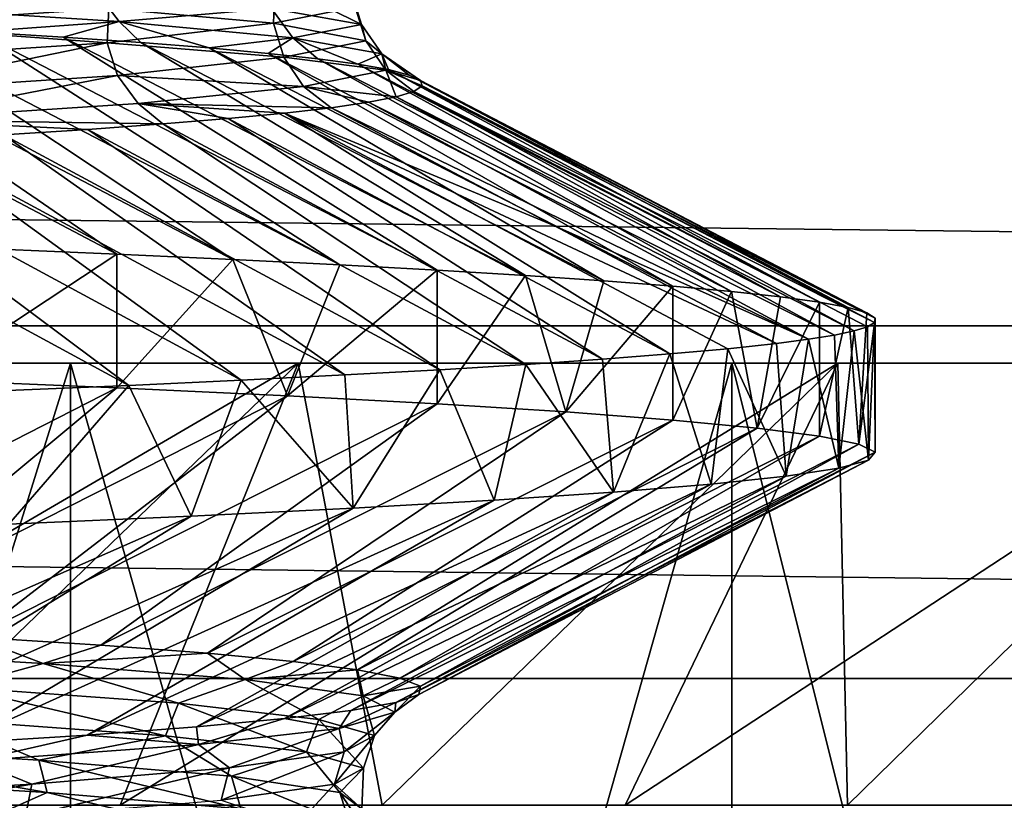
# Model space of a CAD drawing. Header units: metres. Extents: x -205 to 205, y -104 to 104.
# Tile 958 of 1056: x 11.26 to 13.49, y -35.25 to -33.48. Entities that reach past the tile are written whole.
import ezdxf

# ---------------------------------------------------------------- set-up
doc = ezdxf.new("R2010")
doc.units = ezdxf.units.M
doc.layers.add('solid_01_2-CONSUMER_EHM_BOX_SW0001', color=7, linetype='CONTINUOUS')

msp = doc.modelspace()

# ---------------------------------------------------------------- linework, layer by layer
at = {"layer": 'solid_01_2-CONSUMER_EHM_BOX_SW0001'}
for points in [[(27.853924, 67.360435), (-0.010849, -74.95858), (-0.010778, 75.04142)], [(27.853924, 67.360435), (27.752735, 66.82019), (-0.010849, -74.95858)], [(27.752735, 66.82019), (27.752735, 66.262619), (-0.010849, -74.95858)], [(27.752672, -66.17981), (-0.010849, -74.95858), (27.752735, 66.262619)], [(-42.500065, -37.458561, 108.5), (42.499969, 37.541401, 108.5), (-42.500031, 37.541439, 108.5)], [(-42.500065, -37.458561, 108.5), (42.499935, -37.458599, 108.5), (42.499969, 37.541401, 108.5)], [(-18.500069, -39.958572, 6), (18.499931, -39.958588, 6), (-18.500063, -31.758572, 6)], [(18.499931, -39.958588, 6), (18.499937, -31.758589, 6), (-18.500063, -31.758572, 6)], [(11.487769, -33.382408, 28.196388), (10.90671, -33.492855, 29.606047), (11.464357, -33.456295, 28.188332)], [(11.487769, -33.382408, 28.196388), (10.928707, -33.41898, 29.617439), (10.90671, -33.492855, 29.606047)], [(11.810333, -33.379642, 22.149349), (12.035745, -33.492657, 23.658663), (11.831923, -33.455921, 22.138262)], [(11.810333, -33.379642, 22.149349), (12.012772, -33.416325, 23.664711), (12.035745, -33.492657, 23.658663)], [(11.837089, -33.489685, 26.710983), (11.839995, -33.410347, 26.711525), (11.464357, -33.456295, 28.188332)], [(12.022068, -33.453011, 25.193468), (11.839995, -33.410347, 26.711525), (11.837089, -33.489685, 26.710983)], [(12.012772, -33.416325, 23.664711), (12.045496, -33.529396, 25.192595), (12.035745, -33.492657, 23.658663)], [(12.012772, -33.416325, 23.664711), (12.022068, -33.453011, 25.193468), (12.045496, -33.529396, 25.192595)], [(31.276257, -34.174019, 63.099998), (-31.676008, -33.420265, 63.099998), (31.675879, -33.420296, 63.099998)], [(31.276257, -34.174019, 63.099998), (-31.276386, -34.173985, 63.099998), (-31.676008, -33.420265, 63.099998)], [(11.436539, -33.419186, 20.656164), (11.48776, -33.485889, 20.665073), (10.910964, -33.449299, 19.24402)], [(11.436539, -33.419186, 20.656164), (11.831923, -33.455921, 22.138262), (11.48776, -33.485889, 20.665073)], [(11.464357, -33.456295, 28.188332), (10.90671, -33.492855, 29.606047), (11.460266, -33.533955, 28.200865)], [(10.910964, -33.449299, 19.24402), (11.48776, -33.485889, 20.665073), (11.164025, -33.508602, 19.644203)], [(11.464357, -33.456295, 28.188332), (11.460266, -33.533955, 28.200865), (11.837089, -33.489685, 26.710983)], [(11.831923, -33.455921, 22.138262), (11.880388, -33.52248, 22.147526), (11.48776, -33.485889, 20.665073)], [(11.831923, -33.455921, 22.138262), (12.035745, -33.492657, 23.658663), (11.880388, -33.52248, 22.147526)], [(12.022068, -33.453011, 25.193468), (11.837089, -33.489685, 26.710983), (12.045496, -33.529396, 25.192595)], [(10.456218, -33.471786, 18.263931), (11.482052, -34.011921, 17.988386), (11.199277, -33.999844, 17.513235)], [(10.456218, -33.471786, 18.263931), (10.711637, -33.484058, 18.713842), (11.482052, -34.011921, 17.988386)], [(10.711637, -33.484058, 18.713842), (11.74466, -34.024002, 18.474924), (11.482052, -34.011921, 17.988386)], [(10.711637, -33.484058, 18.713842), (10.947694, -33.49633, 19.174221), (11.74466, -34.024002, 18.474924)], [(10.90671, -33.492855, 29.606047), (10.895432, -33.570831, 29.62989), (11.460266, -33.533955, 28.200865)], [(10.947694, -33.49633, 19.174221), (11.986648, -34.036087, 18.971996), (11.74466, -34.024002, 18.474924)], [(10.947694, -33.49633, 19.174221), (11.164025, -33.508602, 19.644203), (11.986648, -34.036087, 18.971996)], [(11.48776, -33.485889, 20.665073), (11.36027, -33.520874, 20.122921), (11.164025, -33.508602, 19.644203)], [(11.48776, -33.485889, 20.665073), (11.536065, -33.533146, 20.609509), (11.36027, -33.520874, 20.122921)], [(11.860057, -33.566185, 26.715273), (11.837089, -33.489685, 26.710983), (11.460266, -33.533955, 28.200865)], [(11.48776, -33.485889, 20.665073), (11.691052, -33.545418, 21.103102), (11.536065, -33.533146, 20.609509)], [(11.48776, -33.485889, 20.665073), (11.880388, -33.52248, 22.147526), (11.691052, -33.545418, 21.103102)], [(12.045496, -33.529396, 25.192595), (11.837089, -33.489685, 26.710983), (11.860057, -33.566185, 26.715273)], [(12.035745, -33.492657, 23.658663), (12.082224, -33.559067, 23.667828), (11.880388, -33.52248, 22.147526)], [(12.035745, -33.492657, 23.658663), (12.045496, -33.529396, 25.192595), (12.082224, -33.559067, 23.667828)], [(11.164025, -33.508602, 19.644203), (12.2076, -34.048172, 19.478745), (11.986648, -34.036087, 18.971996)], [(11.164025, -33.508602, 19.644203), (11.36027, -33.520874, 20.122921), (12.2076, -34.048172, 19.478745)], [(11.36027, -33.520874, 20.122921), (12.407137, -34.060257, 19.994289), (12.2076, -34.048172, 19.478745)], [(11.36027, -33.520874, 20.122921), (11.536065, -33.533146, 20.609509), (12.407137, -34.060257, 19.994289)], [(11.880388, -33.52248, 22.147526), (11.82487, -33.55769, 21.60284), (11.691052, -33.545418, 21.103102)], [(11.880388, -33.52248, 22.147526), (11.937206, -33.569962, 22.10784), (11.82487, -33.55769, 21.60284)], [(11.880388, -33.52248, 22.147526), (12.027939, -33.582233, 22.617168), (11.937206, -33.569962, 22.10784)], [(11.880388, -33.52248, 22.147526), (12.082224, -33.559067, 23.667828), (12.027939, -33.582233, 22.617168)], [(11.460266, -33.533955, 28.200865), (10.895432, -33.570831, 29.62989), (10.917968, -33.644745, 29.6399)], [(11.460266, -33.533955, 28.200865), (10.917968, -33.644745, 29.6399), (11.483811, -33.607876, 28.208179)], [(11.460266, -33.533955, 28.200865), (11.483811, -33.607876, 28.208179), (11.860057, -33.566185, 26.715273)], [(11.536065, -33.533146, 20.609509), (12.584914, -34.072342, 20.517744), (12.407137, -34.060257, 19.994289)], [(11.536065, -33.533146, 20.609509), (11.691052, -33.545418, 21.103102), (12.584914, -34.072342, 20.517744)], [(11.691052, -33.545418, 21.103102), (12.740624, -34.084431, 21.048204), (12.584914, -34.072342, 20.517744)], [(11.691052, -33.545418, 21.103102), (11.82487, -33.55769, 21.60284), (12.740624, -34.084431, 21.048204)], [(12.045496, -33.529396, 25.192595), (11.860057, -33.566185, 26.715273), (12.090797, -33.595657, 25.201401)], [(12.045496, -33.529396, 25.192595), (12.090797, -33.595657, 25.201401), (12.082224, -33.559067, 23.667828)], [(11.905003, -33.632263, 26.723667), (11.860057, -33.566185, 26.715273), (11.483811, -33.607876, 28.208179)], [(11.82487, -33.55769, 21.60284), (12.873992, -34.096523, 21.584747), (12.740624, -34.084431, 21.048204)], [(11.82487, -33.55769, 21.60284), (11.937206, -33.569962, 22.10784), (12.873992, -34.096523, 21.584747)], [(12.090797, -33.595657, 25.201401), (11.860057, -33.566185, 26.715273), (11.905003, -33.632263, 26.723667)], [(11.937206, -33.569962, 22.10784), (12.984777, -34.108616, 22.126413), (12.873992, -34.096523, 21.584747)], [(11.937206, -33.569962, 22.10784), (12.027939, -33.582233, 22.617168), (12.984777, -34.108616, 22.126413)], [(12.082224, -33.559067, 23.667828), (12.096986, -33.594505, 23.129887), (12.027939, -33.582233, 22.617168)], [(12.082224, -33.559067, 23.667828), (12.169709, -33.619053, 24.161739), (12.144269, -33.606777, 23.645056)], [(12.082224, -33.559067, 23.667828), (12.090797, -33.595657, 25.201401), (12.169709, -33.619053, 24.161739)], [(12.082224, -33.559067, 23.667828), (12.144269, -33.606777, 23.645056), (12.096986, -33.594505, 23.129887)], [(12.027939, -33.582233, 22.617168), (13.072784, -34.120708, 22.672256), (12.984777, -34.108616, 22.126413)], [(12.027939, -33.582233, 22.617168), (12.096986, -33.594505, 23.129887), (13.072784, -34.120708, 22.672256)], [(12.096986, -33.594505, 23.129887), (13.137857, -34.132805, 23.221317), (13.072784, -34.120708, 22.672256)], [(12.096986, -33.594505, 23.129887), (12.144269, -33.606777, 23.645056), (13.137857, -34.132805, 23.221317)], [(11.483811, -33.607876, 28.208179), (10.917968, -33.644745, 29.6399), (10.967747, -33.707928, 29.641287)], [(11.483811, -33.607876, 28.208179), (10.967747, -33.707928, 29.641287), (11.53029, -33.671295, 28.212706)], [(11.483811, -33.607876, 28.208179), (11.53029, -33.671295, 28.212706), (11.905003, -33.632263, 26.723667)], [(12.090797, -33.595657, 25.201401), (11.905003, -33.632263, 26.723667), (12.114184, -33.65588, 25.711569)], [(12.090797, -33.595657, 25.201401), (12.114184, -33.65588, 25.711569), (12.154735, -33.643604, 25.19593)], [(12.090797, -33.595657, 25.201401), (12.154735, -33.643604, 25.19593), (12.173224, -33.631329, 24.679008)], [(12.090797, -33.595657, 25.201401), (12.173224, -33.631329, 24.679008), (12.169709, -33.619053, 24.161739)], [(12.144269, -33.606777, 23.645056), (13.179881, -34.144901, 23.772633), (13.137857, -34.132805, 23.221317)], [(12.144269, -33.606777, 23.645056), (12.169709, -33.619053, 24.161739), (13.179881, -34.144901, 23.772633)], [(11.967279, -33.68082, 26.735289), (11.905003, -33.632263, 26.723667), (11.53029, -33.671295, 28.212706)], [(12.051694, -33.668159, 26.225008), (11.905003, -33.632263, 26.723667), (11.967279, -33.68082, 26.735289)], [(12.114184, -33.65588, 25.711569), (11.905003, -33.632263, 26.723667), (12.051694, -33.668159, 26.225008)], [(12.173224, -33.631329, 24.679008), (12.154735, -33.643604, 25.19593), (13.197364, -34.166523, 24.760582)], [(12.169709, -33.619053, 24.161739), (13.198779, -34.157001, 24.325235), (13.179881, -34.144901, 23.772633)], [(12.169709, -33.619053, 24.161739), (12.173224, -33.631329, 24.679008), (13.198779, -34.157001, 24.325235)], [(12.173224, -33.631329, 24.679008), (13.197364, -34.166523, 24.760582), (13.198779, -34.157001, 24.325235)], [(12.114184, -33.65588, 25.711569), (12.051694, -33.668159, 26.225008), (13.107069, -34.195148, 26.063032)], [(12.154735, -33.643604, 25.19593), (12.114184, -33.65588, 25.711569), (13.151484, -34.185604, 25.629953)], [(12.114184, -33.65588, 25.711569), (13.107069, -34.195148, 26.063032), (13.151484, -34.185604, 25.629953)], [(12.154735, -33.643604, 25.19593), (13.181593, -34.176052, 25.195646), (13.197364, -34.166523, 24.760582)], [(12.154735, -33.643604, 25.19593), (13.151484, -34.185604, 25.629953), (13.181593, -34.176052, 25.195646)], [(11.586148, -33.717415, 28.240273), (11.53029, -33.671295, 28.212706), (10.967747, -33.707928, 29.641287)], [(11.861574, -33.692814, 27.241909), (11.967279, -33.68082, 26.735289), (11.53029, -33.671295, 28.212706)], [(11.734549, -33.705112, 27.743891), (11.861574, -33.692814, 27.241909), (11.53029, -33.671295, 28.212706)], [(11.586148, -33.717415, 28.240273), (11.734549, -33.705112, 27.743891), (11.53029, -33.671295, 28.212706)], [(12.471394, -33.947308, 26.829458), (11.967279, -33.68082, 26.735289), (11.861574, -33.692814, 27.241909)], [(12.051694, -33.668159, 26.225008), (11.967279, -33.68082, 26.735289), (13.048397, -34.204659, 26.494413)], [(12.471394, -33.947308, 26.829458), (13.048397, -34.204659, 26.494413), (11.967279, -33.68082, 26.735289)], [(12.051694, -33.668159, 26.225008), (13.048397, -34.204659, 26.494413), (13.107069, -34.195148, 26.063032)], [(12.581496, -34.249729, 28.493044), (11.734549, -33.705112, 27.743891), (11.586148, -33.717415, 28.240273)], [(12.734198, -34.237877, 27.975431), (11.861574, -33.692814, 27.241909), (11.734549, -33.705112, 27.743891)], [(12.734198, -34.237877, 27.975431), (11.734549, -33.705112, 27.743891), (12.581496, -34.249729, 28.493044)], [(12.471394, -33.947308, 26.829458), (11.861574, -33.692814, 27.241909), (12.975531, -34.214138, 26.923624)], [(12.865616, -34.226013, 27.452), (12.975531, -34.214138, 26.923624), (11.861574, -33.692814, 27.241909)], [(12.865616, -34.226013, 27.452), (11.861574, -33.692814, 27.241909), (12.734198, -34.237877, 27.975431)], [(11.416467, -33.729721, 28.730106), (11.586148, -33.717415, 28.240273), (10.967747, -33.707928, 29.641287)], [(11.225738, -33.742027, 29.212492), (11.416467, -33.729721, 28.730106), (10.967747, -33.707928, 29.641287)], [(12.407768, -34.26157, 29.003973), (11.586148, -33.717415, 28.240273), (11.416467, -33.729721, 28.730106)], [(12.581496, -34.249729, 28.493044), (11.586148, -33.717415, 28.240273), (12.407768, -34.26157, 29.003973)], [(11.998432, -34.285229, 30.002378), (11.225738, -33.742027, 29.212492), (11.014397, -33.754333, 29.686598)], [(12.213305, -34.273403, 29.507364), (11.416467, -33.729721, 28.730106), (11.225738, -33.742027, 29.212492)], [(12.213305, -34.273403, 29.507364), (11.225738, -33.742027, 29.212492), (11.998432, -34.285229, 30.002378)], [(12.407768, -34.26157, 29.003973), (11.416467, -33.729721, 28.730106), (12.213305, -34.273403, 29.507364)], [(11.508948, -34.308815, 30.963959), (10.782705, -33.766647, 30.151926), (10.531074, -33.778965, 30.60762)], [(11.763515, -34.297031, 30.488182), (11.014397, -33.754333, 29.686598), (10.782705, -33.766647, 30.151926)], [(11.763515, -34.297031, 30.488182), (10.782705, -33.766647, 30.151926), (11.508948, -34.308815, 30.963959)], [(11.998432, -34.285229, 30.002378), (11.014397, -33.754333, 29.686598), (11.763515, -34.297031, 30.488182)], [(11.508948, -34.308815, 30.963959), (10.531074, -33.778965, 30.60762), (11.235153, -34.320591, 31.428926)], [(12.471394, -33.947308, 26.829458), (12.975531, -34.214138, 26.923624), (13.048397, -34.204659, 26.494413)], [(11.199277, -33.999844, 17.513235), (11.482052, -34.011921, 17.988386), (11.050496, -34.296284, 17.280216)], [(11.482052, -34.011921, 17.988386), (11.482066, -34.314274, 17.988409), (11.050496, -34.296284, 17.280216)], [(11.482052, -34.011921, 17.988386), (11.74466, -34.024002, 18.474924), (11.482066, -34.314274, 17.988409)], [(11.74466, -34.024002, 18.474924), (11.868269, -34.332432, 18.722218), (11.482066, -34.314274, 17.988409)], [(11.74466, -34.024002, 18.474924), (11.986648, -34.036087, 18.971996), (11.868269, -34.332432, 18.722218)], [(11.986648, -34.036087, 18.971996), (12.2076, -34.048172, 19.478745), (11.868269, -34.332432, 18.722218)], [(12.2076, -34.048172, 19.478745), (12.207604, -34.350708, 19.478756), (11.868269, -34.332432, 18.722218)], [(12.2076, -34.048172, 19.478745), (12.407137, -34.060257, 19.994289), (12.207604, -34.350708, 19.478756)], [(12.407137, -34.060257, 19.994289), (12.498767, -34.369026, 20.255087), (12.207604, -34.350708, 19.478756)], [(12.407137, -34.060257, 19.994289), (12.584914, -34.072342, 20.517744), (12.498767, -34.369026, 20.255087)], [(12.584914, -34.072342, 20.517744), (12.740624, -34.084431, 21.048204), (12.498767, -34.369026, 20.255087)], [(12.740624, -34.084431, 21.048204), (12.740623, -34.387321, 21.048201), (12.498767, -34.369026, 20.255087)], [(12.740624, -34.084431, 21.048204), (12.873992, -34.096523, 21.584747), (12.740623, -34.387321, 21.048201)], [(12.873992, -34.096523, 21.584747), (12.93222, -34.40556, 21.854992), (12.740623, -34.387321, 21.048201)], [(12.873992, -34.096523, 21.584747), (12.984777, -34.108616, 22.126413), (12.93222, -34.40556, 21.854992)], [(12.984777, -34.108616, 22.126413), (13.072784, -34.120708, 22.672256), (12.93222, -34.40556, 21.854992)], [(13.072784, -34.120708, 22.672256), (13.072783, -34.423775, 22.672249), (12.93222, -34.40556, 21.854992)], [(13.072784, -34.120708, 22.672256), (13.137857, -34.132805, 23.221317), (13.072783, -34.423775, 22.672249)], [(13.137857, -34.132805, 23.221317), (13.161756, -34.441978, 23.496748), (13.072783, -34.423775, 22.672249)], [(13.137857, -34.132805, 23.221317), (13.179881, -34.144901, 23.772633), (13.161756, -34.441978, 23.496748)], [(13.179881, -34.144901, 23.772633), (13.198779, -34.157001, 24.325235), (13.161756, -34.441978, 23.496748)], [(30.996136, -34.972126, 63.099998), (-31.276386, -34.173985, 63.099998), (31.276257, -34.174019, 63.099998)], [(30.996136, -34.972126, 63.099998), (-30.996267, -34.972095, 63.099998), (-31.276386, -34.173985, 63.099998)], [(13.198779, -34.157001, 24.325235), (13.198779, -34.460159, 24.325235), (13.161756, -34.441978, 23.496748)], [(13.181593, -34.176052, 25.195646), (13.183705, -34.478203, 25.154392), (13.197364, -34.166523, 24.760582)], [(13.197364, -34.166523, 24.760582), (13.183705, -34.478203, 25.154392), (13.198779, -34.460159, 24.325235)], [(13.197364, -34.166523, 24.760582), (13.198779, -34.460159, 24.325235), (13.198779, -34.157001, 24.325235)], [(13.048397, -34.204659, 26.494413), (13.116598, -34.496254, 25.980946), (13.107069, -34.195148, 26.063032)], [(13.107069, -34.195148, 26.063032), (13.116598, -34.496254, 25.980946), (13.151484, -34.185604, 25.629953)], [(13.151484, -34.185604, 25.629953), (13.116598, -34.496254, 25.980946), (13.183705, -34.478203, 25.154392)], [(13.151484, -34.185604, 25.629953), (13.183705, -34.478203, 25.154392), (13.181593, -34.176052, 25.195646)], [(12.865616, -34.226013, 27.452), (12.997725, -34.514313, 26.801634), (12.975531, -34.214138, 26.923624)], [(12.975531, -34.214138, 26.923624), (12.997725, -34.514313, 26.801634), (13.048397, -34.204659, 26.494413)], [(13.048397, -34.204659, 26.494413), (12.997725, -34.514313, 26.801634), (13.116598, -34.496254, 25.980946)], [(12.734198, -34.237877, 27.975431), (12.581496, -34.249729, 28.493044), (12.606782, -34.550434, 28.412479)], [(12.734198, -34.237877, 27.975431), (12.606782, -34.550434, 28.412479), (12.827559, -34.532375, 27.61322)], [(12.865616, -34.226013, 27.452), (12.734198, -34.237877, 27.975431), (12.827559, -34.532375, 27.61322)], [(12.865616, -34.226013, 27.452), (12.827559, -34.532375, 27.61322), (12.997725, -34.514313, 26.801634)], [(9.726179, -34.258587, 9.711827), (11.377234, -34.258587, 10.940975), (9.726241, -39.543434, 9.711865)], [(10.509465, -34.258587, 11.975136), (11.377234, -34.258587, 10.940975), (9.726179, -34.258587, 9.711827)], [(11.377255, -34.258587, 38.059006), (9.726205, -34.258587, 39.288155), (9.726241, -39.543434, 39.288136)], [(10.509465, -34.258587, 37.024864), (9.726205, -34.258587, 39.288155), (11.377255, -34.258587, 38.059006)], [(11.377255, -34.258587, 38.059006), (9.726241, -39.543434, 39.288136), (11.377274, -39.543434, 38.058987)], [(11.377234, -34.258587, 10.940975), (11.377274, -39.543434, 10.941013), (9.726241, -39.543434, 9.711865)], [(10.178859, -35.258587, 35.989647), (10.509465, -34.258587, 37.024864), (11.892452, -34.258587, 35.720093)], [(10.178859, -35.258587, 35.989647), (11.892452, -34.258587, 35.720093), (10.854016, -35.258587, 35.354095)], [(11.892452, -34.258587, 35.720093), (10.509465, -34.258587, 37.024864), (11.377255, -34.258587, 38.059006)], [(10.509465, -34.258587, 11.975136), (11.892452, -34.258587, 13.279908), (11.377234, -34.258587, 10.940975)], [(10.854016, -35.258587, 13.645904), (11.892452, -34.258587, 13.279908), (10.509465, -34.258587, 11.975136)], [(10.854016, -35.258587, 35.354095), (11.892452, -34.258587, 35.720093), (11.489568, -35.258587, 34.67894)], [(11.489568, -35.258587, 14.321059), (11.892452, -34.258587, 13.279908), (10.854016, -35.258587, 13.645904)], [(11.377234, -34.258587, 10.940975), (12.874451, -34.258587, 12.353525), (11.377274, -39.543434, 10.941013)], [(11.892452, -34.258587, 13.279908), (12.874451, -34.258587, 12.353525), (11.377234, -34.258587, 10.940975)], [(11.377255, -34.258587, 38.059006), (11.377274, -39.543434, 38.058987), (12.874446, -39.543438, 36.646477)], [(12.87447, -34.258587, 36.646454), (11.377255, -34.258587, 38.059006), (12.874446, -39.543438, 36.646477)], [(11.892452, -34.258587, 35.720093), (11.377255, -34.258587, 38.059006), (12.87447, -34.258587, 36.646454)], [(12.874451, -34.258587, 12.353525), (12.874446, -39.543438, 12.353523), (11.377274, -39.543434, 10.941013)], [(11.489568, -35.258587, 34.67894), (11.892452, -34.258587, 35.720093), (13.114615, -34.258587, 34.263584)], [(11.489568, -35.258587, 34.67894), (13.114615, -34.258587, 34.263584), (12.083195, -35.258587, 33.966644)], [(12.083195, -35.258587, 15.033358), (11.892452, -34.258587, 13.279908), (11.489568, -35.258587, 14.321059)], [(13.114615, -34.258587, 34.263584), (11.892452, -34.258587, 35.720093), (12.87447, -34.258587, 36.646454)], [(11.892452, -34.258587, 13.279908), (13.114615, -34.258587, 14.736416), (12.874451, -34.258587, 12.353525)], [(12.083195, -35.258587, 15.033358), (13.114615, -34.258587, 14.736416), (11.892452, -34.258587, 13.279908)], [(12.083195, -35.258587, 33.966644), (13.114615, -34.258587, 34.263584), (12.632731, -35.258587, 33.219803)], [(12.632731, -35.258587, 15.780198), (13.114615, -34.258587, 14.736416), (12.083195, -35.258587, 15.033358)], [(12.407768, -34.26157, 29.003973), (12.213305, -34.273403, 29.507364), (12.336267, -34.568497, 29.196274)], [(12.407768, -34.26157, 29.003973), (12.336267, -34.568497, 29.196274), (12.606782, -34.550434, 28.412479)], [(12.581496, -34.249729, 28.493044), (12.407768, -34.26157, 29.003973), (12.606782, -34.550434, 28.412479)], [(12.632731, -35.258587, 33.219803), (13.114615, -34.258587, 34.263584), (14.159424, -34.258587, 32.675037)], [(12.632731, -35.258587, 33.219803), (14.159424, -34.258587, 32.675037), (13.136172, -35.258587, 32.441143)], [(13.136172, -35.258587, 16.558857), (13.114615, -34.258587, 14.736416), (12.632731, -35.258587, 15.780198)], [(12.87447, -34.258587, 36.646454), (12.874446, -39.543438, 36.646477), (14.197513, -39.543438, 35.069706)], [(14.197634, -34.258587, 13.930455), (14.197513, -39.543438, 13.930293), (12.874446, -39.543438, 12.353523)], [(12.874451, -34.258587, 12.353525), (14.197634, -34.258587, 13.930455), (12.874446, -39.543438, 12.353523)], [(14.159424, -34.258587, 16.324961), (14.197634, -34.258587, 13.930455), (12.874451, -34.258587, 12.353525)], [(13.114615, -34.258587, 14.736416), (14.159424, -34.258587, 16.324961), (12.874451, -34.258587, 12.353525)], [(14.197644, -34.258587, 35.06953), (12.87447, -34.258587, 36.646454), (14.197513, -39.543438, 35.069706)], [(13.114615, -34.258587, 34.263584), (12.87447, -34.258587, 36.646454), (14.197644, -34.258587, 35.06953)], [(14.159424, -34.258587, 32.675037), (13.114615, -34.258587, 34.263584), (14.197644, -34.258587, 35.06953)], [(13.136172, -35.258587, 16.558857), (14.159424, -34.258587, 16.324961), (13.114615, -34.258587, 14.736416)], [(13.136172, -35.258587, 32.441143), (14.159424, -34.258587, 32.675037), (13.591681, -35.258587, 31.633507)], [(13.591681, -35.258587, 17.366493), (14.159424, -34.258587, 16.324961), (13.136172, -35.258587, 16.558857)], [(11.998432, -34.285229, 30.002378), (11.763515, -34.297031, 30.488182), (12.01707, -34.586578, 29.961555)], [(12.213305, -34.273403, 29.507364), (11.998432, -34.285229, 30.002378), (12.01707, -34.586578, 29.961555)], [(12.213305, -34.273403, 29.507364), (12.01707, -34.586578, 29.961555), (12.336267, -34.568497, 29.196274)], [(11.050496, -34.296284, 17.280216), (11.482066, -34.314274, 17.988409), (10.447836, -34.842232, 18.250807)], [(11.763515, -34.297031, 30.488182), (11.508948, -34.308815, 30.963959), (11.650425, -34.604702, 30.705339)], [(11.763515, -34.297031, 30.488182), (11.650425, -34.604702, 30.705339), (12.01707, -34.586578, 29.961555)], [(11.482066, -34.314274, 17.988409), (10.8254, -34.860584, 18.929729), (10.447836, -34.842232, 18.250807)], [(11.482066, -34.314274, 17.988409), (11.868269, -34.332432, 18.722218), (10.8254, -34.860584, 18.929729)], [(11.508948, -34.308815, 30.963959), (11.235153, -34.320591, 31.428926), (11.237761, -34.622875, 31.424698)], [(11.508948, -34.308815, 30.963959), (11.237761, -34.622875, 31.424698), (11.650425, -34.604702, 30.705339)], [(11.868269, -34.332432, 18.722218), (11.158304, -34.878742, 19.630678), (10.8254, -34.860584, 18.929729)], [(11.868269, -34.332432, 18.722218), (12.207604, -34.350708, 19.478756), (11.158304, -34.878742, 19.630678)], [(12.207604, -34.350708, 19.478756), (11.445832, -34.896873, 20.351505), (11.158304, -34.878742, 19.630678)], [(12.207604, -34.350708, 19.478756), (12.498767, -34.369026, 20.255087), (11.445832, -34.896873, 20.351505)], [(12.498767, -34.369026, 20.255087), (11.687123, -34.915142, 21.09005), (11.445832, -34.896873, 20.351505)], [(12.498767, -34.369026, 20.255087), (12.740623, -34.387321, 21.048201), (11.687123, -34.915142, 21.09005)], [(12.740623, -34.387321, 21.048201), (11.881125, -34.933685, 21.844038), (11.687123, -34.915142, 21.09005)], [(12.740623, -34.387321, 21.048201), (12.93222, -34.40556, 21.854992), (11.881125, -34.933685, 21.844038)], [(12.93222, -34.40556, 21.854992), (12.026763, -34.952423, 22.609959), (11.881125, -34.933685, 21.844038)], [(12.93222, -34.40556, 21.854992), (13.072783, -34.423775, 22.672249), (12.026763, -34.952423, 22.609959)], [(13.072783, -34.423775, 22.672249), (12.123135, -34.971188, 23.383583), (12.026763, -34.952423, 22.609959)], [(13.072783, -34.423775, 22.672249), (13.161756, -34.441978, 23.496748), (12.123135, -34.971188, 23.383583)], [(13.161756, -34.441978, 23.496748), (12.16962, -34.989815, 24.160713), (12.123135, -34.971188, 23.383583)], [(13.161756, -34.441978, 23.496748), (13.198779, -34.460159, 24.325235), (12.16962, -34.989815, 24.160713)], [(13.198779, -34.460159, 24.325235), (12.166188, -35.008183, 24.937374), (12.16962, -34.989815, 24.160713)], [(13.198779, -34.460159, 24.325235), (13.183705, -34.478203, 25.154392), (12.166188, -35.008183, 24.937374)], [(13.183705, -34.478203, 25.154392), (12.113462, -35.026379, 25.71106), (12.166188, -35.008183, 24.937374)], [(13.183705, -34.478203, 25.154392), (13.116598, -34.496254, 25.980946), (12.113462, -35.026379, 25.71106)], [(13.116598, -34.496254, 25.980946), (12.011855, -35.044548, 26.479877), (12.113462, -35.026379, 25.71106)], [(13.116598, -34.496254, 25.980946), (12.997725, -34.514313, 26.801634), (12.011855, -35.044548, 26.479877)], [(12.997725, -34.514313, 26.801634), (11.861475, -35.062836, 27.241848), (12.011855, -35.044548, 26.479877)], [(12.997725, -34.514313, 26.801634), (12.827559, -34.532375, 27.61322), (11.861475, -35.062836, 27.241848)], [(12.606782, -34.550434, 28.412479), (11.414927, -35.09996, 28.73436), (11.662304, -35.081333, 27.99465)], [(12.606782, -34.550434, 28.412479), (12.336267, -34.568497, 29.196274), (11.414927, -35.09996, 28.73436)], [(12.827559, -34.532375, 27.61322), (11.662304, -35.081333, 27.99465), (11.861475, -35.062836, 27.241848)], [(12.827559, -34.532375, 27.61322), (12.606782, -34.550434, 28.412479), (11.662304, -35.081333, 27.99465)], [(12.336267, -34.568497, 29.196274), (11.120387, -35.11861, 29.456524), (11.414927, -35.09996, 28.73436)], [(12.336267, -34.568497, 29.196274), (12.01707, -34.586578, 29.961555), (11.120387, -35.11861, 29.456524)], [(12.01707, -34.586578, 29.961555), (10.780323, -35.137173, 30.156971), (11.120387, -35.11861, 29.456524)], [(12.01707, -34.586578, 29.961555), (11.650425, -34.604702, 30.705339), (10.780323, -35.137173, 30.156971)], [(11.650425, -34.604702, 30.705339), (10.397291, -35.155594, 30.83235), (10.780323, -35.137173, 30.156971)], [(11.650425, -34.604702, 30.705339), (11.237761, -34.622875, 31.424698), (10.397291, -35.155594, 30.83235)], [(11.158304, -34.878742, 19.630678), (11.315298, -34.937851, 20.177525), (10.675203, -34.901058, 18.774448)], [(11.158304, -34.878742, 19.630678), (11.445832, -34.896873, 20.351505), (11.315298, -34.937851, 20.177525)], [(10.675203, -34.901058, 18.774448), (11.315298, -34.937851, 20.177525), (11.119569, -34.991604, 19.81201)], [(11.445832, -34.896873, 20.351505), (11.687123, -34.915142, 21.09005), (11.315298, -34.937851, 20.177525)], [(11.687123, -34.915142, 21.09005), (11.772467, -34.974644, 21.650766), (11.315298, -34.937851, 20.177525)], [(11.687123, -34.915142, 21.09005), (11.881125, -34.933685, 21.844038), (11.772467, -34.974644, 21.650766)], [(11.315298, -34.937851, 20.177525), (11.621963, -35.028175, 21.254562), (11.119569, -34.991604, 19.81201)], [(11.315298, -34.937851, 20.177525), (11.772467, -34.974644, 21.650766), (11.621963, -35.028175, 21.254562)], [(11.881125, -34.933685, 21.844038), (12.026763, -34.952423, 22.609959), (11.772467, -34.974644, 21.650766)], [(12.026763, -34.952423, 22.609959), (12.040061, -35.011433, 23.169792), (11.772467, -34.974644, 21.650766)], [(12.026763, -34.952423, 22.609959), (12.123135, -34.971188, 23.383583), (12.040061, -35.011433, 23.169792)], [(30.835482, -35.809227, 63.099998), (-30.996267, -34.972095, 63.099998), (30.996136, -34.972126, 63.099998)], [(30.835482, -35.809227, 63.099998), (-30.835613, -35.809196, 63.099998), (-30.996267, -34.972095, 63.099998)], [(11.772467, -34.974644, 21.650766), (11.939527, -35.064751, 22.748751), (11.621963, -35.028175, 21.254562)], [(11.772467, -34.974644, 21.650766), (12.040061, -35.011433, 23.169792), (11.939527, -35.064751, 22.748751)], [(12.123135, -34.971188, 23.383583), (12.16962, -34.989815, 24.160713), (12.040061, -35.011433, 23.169792)], [(11.119569, -34.991604, 19.81201), (11.592013, -35.101532, 21.239414), (11.088154, -35.064972, 19.801218)], [(11.119569, -34.991604, 19.81201), (11.621963, -35.028175, 21.254562), (11.592013, -35.101532, 21.239414)], [(12.16962, -34.989815, 24.160713), (12.111607, -35.048225, 24.710213), (12.040061, -35.011433, 23.169792)], [(12.16962, -34.989815, 24.160713), (12.166188, -35.008183, 24.937374), (12.111607, -35.048225, 24.710213)], [(12.040061, -35.011433, 23.169792), (12.065764, -35.101322, 24.270714), (11.939527, -35.064751, 22.748751)], [(12.040061, -35.011433, 23.169792), (12.111607, -35.048225, 24.710213), (12.065764, -35.101322, 24.270714)], [(12.166188, -35.008183, 24.937374), (12.113462, -35.026379, 25.71106), (12.111607, -35.048225, 24.710213)], [(11.621963, -35.028175, 21.254562), (11.911639, -35.138092, 22.72946), (11.592013, -35.101532, 21.239414)], [(11.621963, -35.028175, 21.254562), (11.939527, -35.064751, 22.748751), (11.911639, -35.138092, 22.72946)], [(12.113462, -35.026379, 25.71106), (11.985687, -35.085014, 26.247438), (12.111607, -35.048225, 24.710213)], [(12.113462, -35.026379, 25.71106), (12.011855, -35.044548, 26.479877), (11.985687, -35.085014, 26.247438)], [(11.088154, -35.064972, 19.801218), (11.305751, -35.156548, 20.353476), (10.686502, -35.119671, 18.946938)], [(11.088154, -35.064972, 19.801218), (11.592013, -35.101532, 21.239414), (11.305751, -35.156548, 20.353476)], [(11.861475, -35.062836, 27.241848), (11.662304, -35.081333, 27.99465), (11.666675, -35.121807, 27.756651)], [(11.861475, -35.062836, 27.241848), (11.666675, -35.121807, 27.756651), (11.985687, -35.085014, 26.247438)], [(12.011855, -35.044548, 26.479877), (11.861475, -35.062836, 27.241848), (11.985687, -35.085014, 26.247438)], [(11.939527, -35.064751, 22.748751), (12.04055, -35.174656, 24.247568), (11.911639, -35.138092, 22.72946)], [(11.939527, -35.064751, 22.748751), (12.065764, -35.101322, 24.270714), (12.04055, -35.174656, 24.247568)], [(12.111607, -35.048225, 24.710213), (11.985687, -35.085014, 26.247438), (11.997066, -35.137894, 25.796478)], [(12.111607, -35.048225, 24.710213), (11.997066, -35.137894, 25.796478), (12.065764, -35.101322, 24.270714)], [(11.662304, -35.081333, 27.99465), (11.414927, -35.09996, 28.73436), (11.666675, -35.121807, 27.756651)], [(11.985687, -35.085014, 26.247438), (11.666675, -35.121807, 27.756651), (11.736939, -35.174469, 27.301786)], [(11.985687, -35.085014, 26.247438), (11.736939, -35.174469, 27.301786), (11.997066, -35.137894, 25.796478)], [(11.414927, -35.09996, 28.73436), (11.120387, -35.11861, 29.456524), (11.159253, -35.1586, 29.213015)], [(11.414927, -35.09996, 28.73436), (11.159253, -35.1586, 29.213015), (11.666675, -35.121807, 27.756651)], [(11.592013, -35.101532, 21.239414), (11.741593, -35.193428, 21.827539), (11.305751, -35.156548, 20.353476)], [(11.592013, -35.101532, 21.239414), (11.911639, -35.138092, 22.72946), (11.741593, -35.193428, 21.827539)], [(12.065764, -35.101322, 24.270714), (11.97504, -35.211216, 25.769838), (12.04055, -35.174656, 24.247568)], [(12.065764, -35.101322, 24.270714), (11.997066, -35.137894, 25.796478), (11.97504, -35.211216, 25.769838)], [(10.686502, -35.119671, 18.946938), (11.324726, -35.230186, 20.333612), (10.702915, -35.193317, 18.925064)], [(10.686502, -35.119671, 18.946938), (11.305751, -35.156548, 20.353476), (11.324726, -35.230186, 20.333612)], [(11.666675, -35.121807, 27.756651), (11.159253, -35.1586, 29.213015), (11.289969, -35.21104, 28.762337)], [(11.666675, -35.121807, 27.756651), (11.289969, -35.21104, 28.762337), (11.736939, -35.174469, 27.301786)], [(11.997066, -35.137894, 25.796478), (11.718545, -35.247776, 27.272091), (11.97504, -35.211216, 25.769838)], [(11.997066, -35.137894, 25.796478), (11.736939, -35.174469, 27.301786), (11.718545, -35.247776, 27.272091)], [(11.911639, -35.138092, 22.72946), (11.987374, -35.230305, 23.344725), (11.741593, -35.193428, 21.827539)], [(11.911639, -35.138092, 22.72946), (12.04055, -35.174656, 24.247568), (11.987374, -35.230305, 23.344725)], [(11.159253, -35.1586, 29.213015), (10.661089, -35.247612, 30.153982), (11.289969, -35.21104, 28.762337)], [(11.736939, -35.174469, 27.301786), (11.275636, -35.284336, 28.730099), (11.718545, -35.247776, 27.272091)], [(11.736939, -35.174469, 27.301786), (11.289969, -35.21104, 28.762337), (11.275636, -35.284336, 28.730099)], [(11.305751, -35.156548, 20.353476), (11.762871, -35.267059, 21.809998), (11.324726, -35.230186, 20.333612)], [(11.305751, -35.156548, 20.353476), (11.741593, -35.193428, 21.827539), (11.762871, -35.267059, 21.809998)], [(12.04055, -35.174656, 24.247568), (11.97504, -35.211216, 25.769838), (12.03677, -35.267181, 24.880604)], [(12.04055, -35.174656, 24.247568), (12.03677, -35.267181, 24.880604), (11.987374, -35.230305, 23.344725)], [(10.702915, -35.193317, 18.925064), (11.324726, -35.230186, 20.333612), (11.205129, -35.283146, 19.899506)], [(11.741593, -35.193428, 21.827539), (12.010686, -35.303928, 23.329769), (11.762871, -35.267059, 21.809998)], [(11.741593, -35.193428, 21.827539), (11.987374, -35.230305, 23.344725), (12.010686, -35.303928, 23.329769)], [(11.289969, -35.21104, 28.762337), (10.651204, -35.320896, 30.119772), (11.275636, -35.284336, 28.730099)], [(11.289969, -35.21104, 28.762337), (10.661089, -35.247612, 30.153982), (10.651204, -35.320896, 30.119772)], [(11.97504, -35.211216, 25.769838), (11.718545, -35.247776, 27.272091), (11.889305, -35.304058, 26.410522)], [(11.97504, -35.211216, 25.769838), (11.889305, -35.304058, 26.410522), (12.03677, -35.267181, 24.880604)], [(11.324726, -35.230186, 20.333612), (11.696527, -35.319778, 21.35461), (11.205129, -35.283146, 19.899506)], [(11.324726, -35.230186, 20.333612), (11.762871, -35.267059, 21.809998), (11.696527, -35.319778, 21.35461)], [(11.987374, -35.230305, 23.344725), (12.061822, -35.340801, 24.868471), (12.010686, -35.303928, 23.329769)], [(11.987374, -35.230305, 23.344725), (12.03677, -35.267181, 24.880604), (12.061822, -35.340801, 24.868471)]]:
    msp.add_3dface(points, dxfattribs=at)

doc.saveas('drawing.dxf')
